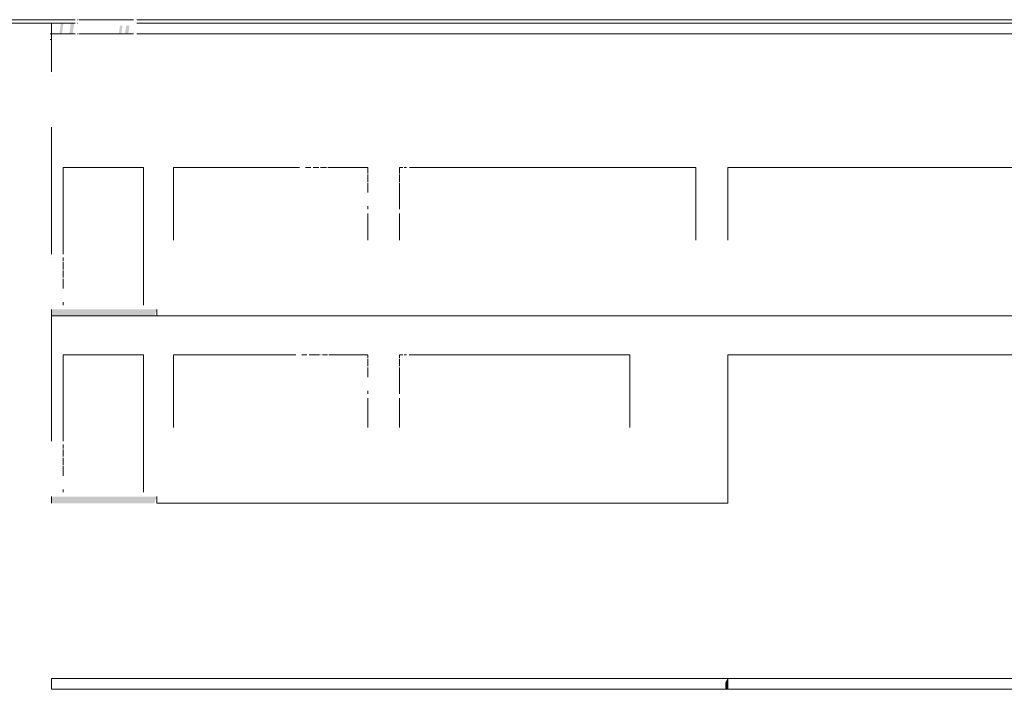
# Model space of a CAD drawing. Header units: millimetres. Extents: x 52659 to 1698020, y -10054 to 104697.
# Tile 357 of 363: x 1620876 to 1638876, y -8089 to 4143. Entities that reach past the tile are written whole.
import ezdxf

# ---------------------------------------------------------------- set-up
doc = ezdxf.new("R2010")
doc.units = ezdxf.units.MM
doc.header["$MEASUREMENT"] = 0
for name, color, linetype in [('08-01 2D Dessin général.2D', 7, 'Continuous'), ('A-FLOR-____-OTLN.Modèle IFC', 7, 'Continuous'), ('A-ROOF-____-OTLN.Modèle IFC', 7, 'Continuous'), ('A-WALL-____-OTLN.Modèle IFC', 7, 'Continuous')]:
    doc.layers.add(name, color=color, linetype=linetype)

# ---------------------------------------------------------------- blocks, each defined once
blk = doc.blocks.new('Élément de coupe_1461_7', base_point=(1686520, -7889))
at = {"layer": 'A-WALL-____-OTLN.Modèle IFC', "color": 7, "linetype": 'Continuous', "lineweight": 18}
for p, q in [((1623382, -1269), (1621455, -1269)), ((1621455, -1269), (1621455, -3559)), ((1645720, -4489), (1645720, -1269)), ((1621670, -3559), (1621670, -1979)), ((1621670, -1979), (1623140, -1979)), ((1623140, -1979), (1623140, -4489)), ((1623690, -3305), (1623690, -1979)), ((1623690, -1979), (1625924, -1979)), ((1626032, -1979), (1626127, -1979)), ((1626167, -1979), (1626360, -1979)), ((1626384, -1979), (1626389, -1979)), ((1626413, -1979), (1626503, -1979)), ((1626527, -1979), (1627240, -1979)), ((1627240, -1979), (1627240, -2039)), ((1627820, -2039), (1627820, -1979)), ((1627820, -1979), (1627881, -1979)), ((1627904, -1979), (1627947, -1979)), ((1627999, -1979), (1632030, -1979)), ((1632030, -1979), (1632030, -3305)), ((1633820, -4689), (1633820, -1979)), ((1633820, -1979), (1639240, -1979)), ((1639240, -1979), (1639240, -4489)), ((1639820, -3305), (1639820, -1979)), ((1639820, -1979), (1645240, -1979)), ((1645240, -1979), (1645240, -3305)), ((1627240, -2059), (1627240, -2189)), ((1627820, -2189), (1627820, -2059)), ((1627240, -2209), (1627240, -2389)), ((1627820, -2689), (1627820, -2209)), ((1627240, -2639), (1627240, -2689)), ((1627240, -2769), (1627240, -3305)), ((1627820, -3305), (1627820, -2769)), ((1621455, -3619), (1621455, -3619)), ((1621670, -3689), (1621670, -3619)), ((1621670, -3839), (1621670, -3709)), ((1621670, -3989), (1621670, -3859)), ((1621670, -4189), (1621670, -4009)), ((1621670, -4489), (1621670, -4439)), ((1639240, -4489), (1645720, -4489)), ((1623381, -4569), (1623381, -4689)), ((1623381, -4689), (1633820, -4689))]:
    blk.add_line(p, q, dxfattribs=at)
blk = doc.blocks.new('Élément de coupe_1466_7', base_point=(1686520, -7889))
at = {"layer": 'A-WALL-____-OTLN.Modèle IFC', "color": 7, "linetype": 'Continuous', "lineweight": 18}
for p, q in [((1621891, 3883), (1621455, 3883)), ((1621455, 3883), (1621455, 3191)), ((1621937, 3883), (1621931, 3883)), ((1622957, 3883), (1621957, 3883)), ((1645440, 3883), (1623017, 3883)), ((1645720, 3883), (1645440, 3883)), ((1645720, -1269), (1645720, 3883)), ((1621455, 3131), (1621455, 3131)), ((1621455, 2181), (1621455, -139)), ((1621670, -139), (1621670, 1441)), ((1621670, 1441), (1623140, 1441)), ((1623140, 1441), (1623140, -1069)), ((1623690, 115), (1623690, 1441)), ((1623690, 1441), (1625991, 1441)), ((1626101, 1441), (1626199, 1441)), ((1626240, 1441), (1626343, 1441)), ((1626376, 1441), (1626486, 1441)), ((1626510, 1441), (1627240, 1441)), ((1627240, 1441), (1627240, 1334)), ((1627820, 1334), (1627820, 1441)), ((1627820, 1441), (1627883, 1441)), ((1627907, 1441), (1627949, 1441)), ((1628000, 1441), (1633240, 1441)), ((1633240, 1441), (1633240, 115)), ((1633820, 115), (1633820, 1441)), ((1633820, 1441), (1639240, 1441)), ((1639240, 1441), (1639240, 115)), ((1639820, 115), (1639820, 1441)), ((1639820, 1441), (1645240, 1441)), ((1645240, 1441), (1645240, 115)), ((1627240, 1314), (1627240, 1184)), ((1627820, 1184), (1627820, 1314)), ((1627240, 1164), (1627240, 984)), ((1627820, 684), (1627820, 1164)), ((1627240, 734), (1627240, 684)), ((1627240, 604), (1627240, 115)), ((1627820, 115), (1627820, 604)), ((1621455, -199), (1621455, -199)), ((1621670, -269), (1621670, -199)), ((1621670, -419), (1621670, -289)), ((1621670, -569), (1621670, -439)), ((1621670, -769), (1621670, -589)), ((1621670, -1069), (1621670, -1019)), ((1623382, -1149), (1623382, -1269)), ((1623382, -1269), (1645720, -1269))]:
    blk.add_line(p, q, dxfattribs=at)
blk = doc.blocks.new('Élément de coupe_1472_7', base_point=(1686520, -7889))
at = {"layer": 'A-ROOF-____-OTLN.Modèle IFC', "color": 7, "linetype": 'Continuous', "lineweight": 18}
for p, q in [((1603796, 4143), (1621891, 4143)), ((1621931, 4143), (1621937, 4143)), ((1621957, 4143), (1622957, 4143)), ((1623017, 4143), (1645730, 4143)), ((1603796, 4083), (1621891, 4083)), ((1621931, 4083), (1621937, 4083)), ((1623017, 4083), (1645730, 4083))]:
    blk.add_line(p, q, dxfattribs=at)
blk = doc.blocks.new('Élément de coupe_1474_7', base_point=(1686520, -7889))
at = {"layer": 'A-WALL-____-OTLN.Modèle IFC', "linetype": 'Continuous', "lineweight": 0, "true_color": 0x000000}
for points in [[(1621455, 4071), (1621628, 4071), (1621602, 3883), (1621648, 3883), (1621674, 4071), (1621810, 4071), (1621783, 3883), (1621891, 3883), (1621891, 3888), (1621846, 3888), (1621872, 4071), (1621891, 4071), (1621891, 4083), (1621455, 4083)], [(1621931, 4083), (1621931, 4071), (1621937, 4071), (1621937, 4083)], [(1621957, 3888), (1621957, 3883), (1622862, 3883), (1622884, 4036), (1622822, 4036), (1622801, 3888), (1622735, 3888), (1622755, 4036), (1622710, 4036), (1622689, 3888)], [(1622977, 4083), (1622977, 4071), (1622977, 4083)], [(1623017, 4083), (1623017, 4071), (1645440, 4071), (1645440, 4083)], [(1621937, 3888), (1621931, 3888), (1621931, 3883), (1621937, 3883)]]:
    blk.add_hatch(color=18, dxfattribs=at).paths.add_polyline_path(points)
at = {"layer": 'A-WALL-____-OTLN.Modèle IFC', "color": 7, "linetype": 'Continuous', "lineweight": 9}
for p, q in [((1621455, 4083), (1621455, 3883)), ((1621455, 3883), (1621891, 3883)), ((1621931, 3883), (1621937, 3883)), ((1621957, 3883), (1622957, 3883)), ((1623017, 3883), (1645440, 3883))]:
    blk.add_line(p, q, dxfattribs=at)
blk = doc.blocks.new('Élément de coupe_1516_7', base_point=(1686520, -7889))
at = {"layer": 'A-ROOF-____-OTLN.Modèle IFC', "color": 7, "linetype": 'Continuous', "lineweight": 18}
for p, q in [((1621435, 3883), (1621455, 3883)), ((1621455, 3782), (1621435, 3782)), ((1656235, 3883), (1656255, 3883)), ((1656235, 3782), (1656255, 3782))]:
    blk.add_line(p, q, dxfattribs=at)
at = {"layer": 'A-ROOF-____-OTLN.Modèle IFC', "color": 7, "linetype": 'Continuous', "lineweight": 9}
blk.add_line((1656235, 2314), (1656255, 2314), dxfattribs=at)
blk = doc.blocks.new('Élément de coupe_1517_7', base_point=(1686520, -7889))
at = {"layer": 'A-FLOR-____-OTLN.Modèle IFC', "linetype": 'Continuous', "lineweight": 0, "true_color": 0x000000}
blk.add_hatch(color=18, dxfattribs=at).paths.add_polyline_path([(1621455, -4569), (1621455, -4689), (1623336, -4689), (1623381, -4569)])
at = {"layer": 'A-FLOR-____-OTLN.Modèle IFC', "color": 7, "linetype": 'Continuous', "lineweight": 9}
blk.add_line((1621455, -4689), (1621455, -4569), dxfattribs=at)
blk = doc.blocks.new('Élément de coupe_1518_7', base_point=(1686520, -7889))
at = {"layer": 'A-FLOR-____-OTLN.Modèle IFC', "linetype": 'Continuous', "lineweight": 0, "true_color": 0x000000}
blk.add_hatch(color=18, dxfattribs=at).paths.add_polyline_path([(1621455, -1149), (1621455, -1269), (1623337, -1269), (1623382, -1149)])
at = {"layer": 'A-FLOR-____-OTLN.Modèle IFC', "color": 7, "linetype": 'Continuous', "lineweight": 9}
for q in [(1621455, -1149), (1621455, -1269)]:
    blk.add_line((1621455, -1269), q, dxfattribs=at)
blk = doc.blocks.new('Élément de coupe_1519_7', base_point=(1686520, -7889))
at = {"layer": 'A-FLOR-____-OTLN.Modèle IFC', "linetype": 'Continuous', "lineweight": 0, "true_color": 0x000000}
for points in [[(1633820, -7889), (1633778, -7962), (1633778, -8089), (1633820, -8089)], [(1650140, -7889), (1645720, -7889), (1645720, -8089), (1650140, -8089)]]:
    blk.add_hatch(color=18, dxfattribs=at).paths.add_polyline_path(points)
at = {"layer": 'A-FLOR-____-OTLN.Modèle IFC', "color": 7, "linetype": 'Continuous', "lineweight": 9}
for p, q in [((1621455, -8089), (1621455, -7889)), ((1633820, -7889), (1639240, -7889)), ((1633820, -8089), (1633820, -7889)), ((1639240, -8089), (1639240, -7889)), ((1645720, -7889), (1650140, -7889)), ((1645720, -8089), (1645720, -7889)), ((1650140, -8089), (1650140, -7889)), ((1656235, -8089), (1656235, -7889)), ((1621455, -8089), (1633820, -8089)), ((1633820, -8089), (1639240, -8089)), ((1639240, -8089), (1645720, -8089)), ((1645720, -8089), (1650140, -8089)), ((1650140, -8089), (1656235, -8089))]:
    blk.add_line(p, q, dxfattribs=at)

msp = doc.modelspace()

# ---------------------------------------------------------------- linework, layer by layer
at = {"layer": '08-01 2D Dessin général.2D', "color": 7, "linetype": 'Continuous', "lineweight": 20}
msp.add_line((1621454.831, -7889.058), (1698019.831, -7889.058), dxfattribs=at)

# ---------------------------------------------------------------- block references
at = {"layer": 'A-FLOR-____-OTLN.Modèle IFC', "lineweight": 0}
for name in ['Élément de coupe_1518_7', 'Élément de coupe_1517_7', 'Élément de coupe_1519_7']:
    msp.add_blockref(name, (1686519.831, -7889.058), dxfattribs=at)
at = {"layer": 'A-ROOF-____-OTLN.Modèle IFC', "lineweight": 0}
for name in ['Élément de coupe_1472_7', 'Élément de coupe_1516_7']:
    msp.add_blockref(name, (1686519.831, -7889.058), dxfattribs=at)
at = {"layer": 'A-WALL-____-OTLN.Modèle IFC', "lineweight": 0}
for name in ['Élément de coupe_1474_7', 'Élément de coupe_1466_7', 'Élément de coupe_1461_7']:
    msp.add_blockref(name, (1686519.831, -7889.058), dxfattribs=at)

doc.saveas('drawing.dxf')
